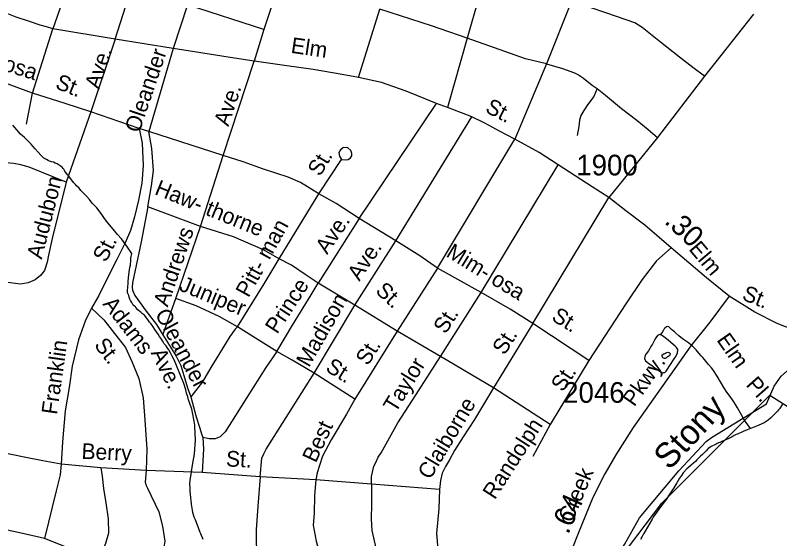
# Model space of a CAD drawing. Extents: x 2206922 to 2357709, y 510027 to 673830.
# Drawn here: x 2303373 to 2307997, y 589115 to 592281 of the extents above; entities that cross this region are included whole.
import ezdxf

# ---------------------------------------------------------------- set-up
doc = ezdxf.new("R2010")
doc.units = 0
for name, color, linetype in [('Exist Boundary Land Use Reservation Military US Department of Defense', 7, 'Continuous'), ('Exist Hydrographic Creek Single Shore', 7, 'Continuous'), ('Exist Hydrographic Creek Single Shore Label', 7, 'Continuous'), ('Exist Hydrographic Misc Water Feature', 7, 'Continuous'), ('Exist Road Non-System Type 51', 7, 'Continuous'), ('Exist Road Non-System Type 51 Label', 7, 'Continuous'), ('Exist Road Secondary Mileage Hundredths English Label', 7, 'Continuous'), ('Exist Road Secondary Type 51 Attributed', 7, 'Continuous'), ('Exist Road Secondary Type 51 Label', 7, 'Continuous'), ('Exist Road Secondary Type 51 Number Label', 7, 'Continuous')]:
    doc.layers.add(name, color=color, linetype=linetype)

msp = doc.modelspace()

# ---------------------------------------------------------------- linework, layer by layer
at = {"layer": 'Exist Boundary Land Use Reservation Military US Department of Defense'}
msp.add_lwpolyline([(2304054.8, 583406.8), (2304081.8, 583449.8), (2304228.5, 583653.7), (2304261.1, 583865.7), (2304212.2, 584330.6), (2304253, 584624.2), (2304701.2, 585260.3), (2304758.3, 585398.9), (2305341, 586071.8), (2305504, 586373.5), (2305846.3, 586813.9), (2306213.1, 587172.8), (2306441.3, 587482.7), (2306620.6, 587833.4), (2306751, 588208.5), (2306901.7, 588759), (2306975.1, 588922.1), (2307284.8, 589329.9), (2307936.8, 589982.4), (2308042.7, 589917.1), (2308757, 590204.6)], dxfattribs=at)
at = {"layer": 'Exist Hydrographic Creek Single Shore'}
msp.add_lwpolyline([(2306402, 587399.1), (2306663.1, 587951), (2306882.1, 588478.4), (2306985, 588955.1), (2307059, 589079.5), (2307148, 589240.6), (2307387.1, 589525.9), (2307552.2, 589703.2), (2307585.2, 589727.5), (2307916.2, 589931.2), (2307964.1, 590038.2), (2308005.1, 590098.9), (2308163.6, 590236.8), (2308219.6, 590327.2), (2308245.9, 590434.7), (2308440.1, 590736.7), (2308671.2, 590929.8), (2309166.1, 591409.2), (2309239.1, 591510.7), (2309304.1, 591720), (2309316, 592143.8), (2309587.1, 592456.7)], dxfattribs=at)
at = {"layer": 'Exist Hydrographic Misc Water Feature'}
for points in [[(2304078.4, 590544.2), (2304070, 590556.4), (2304066.1, 590564.3), (2304061.8, 590576.3), (2304059.5, 590586.3), (2304053.8, 590598.1), (2304051.5, 590604.2), (2304051.5, 590611.9), (2304053.2, 590640), (2304055, 590656), (2304056.9, 590671.9), (2304060.6, 590709.9), (2304062.6, 590724.2), (2304064.2, 590742.2), (2304066.1, 590756.1), (2304069.8, 590770.1), (2304071.4, 590798.3), (2304071.2, 590812.1), (2304078.8, 590840.1), (2304048.3, 590884.1), (2304015.9, 590929.5), (2303991.7, 590955), (2303965.6, 590987), (2303933, 591026.3), (2303912.7, 591052.5), (2303892.6, 591081.9), (2303866.4, 591115.8), (2303837.7, 591145.3), (2303821.3, 591167.3), (2303803.8, 591186.9), (2303785.6, 591204.7), (2303769, 591220.5), (2303758.9, 591234.6), (2303742.5, 591248.5), (2303736.8, 591256.3), (2303730.8, 591262.4), (2303726.3, 591268.3), (2303696.4, 591307.7), (2303690, 591315.6), (2303673.6, 591337.5), (2303666, 591349.6), (2303663.6, 591353.6), (2303657.6, 591361.4), (2303645.5, 591369.3), (2303639.6, 591375.1), (2303625.6, 591382.9), (2303613.5, 591386.7), (2303603.5, 591392.7), (2303593, 591394.7), (2303579.3, 591398.4), (2303571.5, 591402.4), (2303561.5, 591408.3), (2303544.9, 591416.1), (2303527, 591433.8), (2303510.8, 591453.7), (2303492.8, 591473.4), (2303480.1, 591489.5), (2303468.6, 591501.4), (2303450.1, 591521.2), (2303428, 591540.8), (2303405.6, 591562.4), (2303383.1, 591588.5), (2303359.3, 591616)], [(2304509.6, 589109.8), (2304495.3, 589143.5), (2304491, 589151.5), (2304482.8, 589175.5), (2304462.3, 589229.2), (2304456.1, 589245.2), (2304447.9, 589273.1), (2304445.6, 589286.9), (2304439.3, 589323.1), (2304437, 589345), (2304434.8, 589362.7), (2304432.5, 589385), (2304430.5, 589402.7), (2304430.1, 589420.6), (2304429.7, 589447), (2304431.9, 589465), (2304433.5, 589483), (2304437.2, 589502.7), (2304439.1, 589520.7), (2304446.5, 589571), (2304456.3, 589627.2), (2304459.6, 589657), (2304461.2, 589684.8), (2304463.1, 589710.9), (2304460.6, 589753), (2304460.6, 589760.7), (2304460.4, 589766.9), (2304460.2, 589781.1), (2304460.2, 589789.2), (2304460.2, 589800.9), (2304455.9, 589826.7), (2304445, 589878.7), (2304441.1, 589898.7), (2304426.6, 589938.6), (2304420.2, 589954.6), (2304416.3, 589972.2), (2304409.8, 589994.3), (2304403.8, 590016.2), (2304393.4, 590053.9), (2304385.4, 590073.8), (2304379, 590087.7), (2304343.9, 590173.3), (2304338, 590187.6), (2304329.8, 590205.4), (2304321.6, 590219.3), (2304311.1, 590239), (2304301.3, 590256.7), (2304291, 590270.9), (2304284.9, 590280.7), (2304274.6, 590292.8), (2304266.8, 590306.6), (2304256.6, 590322.3), (2304246.5, 590338.4), (2304238.1, 590352.2), (2304228.3, 590366.3), (2304218.2, 590380), (2304207.6, 590395.7), (2304193.4, 590415.7), (2304185.8, 590425.4), (2304179.1, 590433.7), (2304171.3, 590445.4), (2304164.9, 590453.3), (2304154.9, 590467.4), (2304149.1, 590471.1), (2304143, 590475.2), (2304139.1, 590479.1), (2304134.6, 590483), (2304128.8, 590487.1), (2304114.7, 590498.9), (2304102.6, 590512.6), (2304100.7, 590516.5), (2304094.6, 590520.7), (2304086.4, 590528.4), (2304078.4, 590544.2)], [(2307820.4, 589781.3), (2307787.6, 589826.7), (2307777.9, 589842.8), (2307749.2, 589892.6), (2307741, 589906.3), (2307728.9, 589926), (2307718.9, 589942.1), (2307710.7, 589953.9), (2307690.6, 589983.7), (2307678.1, 590001.4), (2307659.8, 590029.3), (2307645.5, 590053.3), (2307639.5, 590063.2), (2307619.2, 590097), (2307596.7, 590132.5), (2307592.6, 590138.8), (2307584.4, 590148.5), (2307566.5, 590168.2), (2307542.1, 590197.9), (2307531.9, 590210), (2307521.8, 590221.6), (2307507.5, 590237.6), (2307499.9, 590247.6), (2307491.3, 590257.4), (2307481.4, 590267.4), (2307469.3, 590279), (2307459.1, 590287), (2307444.9, 590298.9), (2307414.6, 590320.5), (2307406.6, 590326.5), (2307398.8, 590332.2), (2307386.7, 590342.1), (2307368.5, 590357.8), (2307360.5, 590365.9), (2307352.7, 590372), (2307342, 590379.7), (2307338.1, 590383.9), (2307332.2, 590389.6), (2307326, 590395.4), (2307319.9, 590397.6), (2307311.9, 590395.5), (2307302, 590387.3), (2307297.9, 590383.4), (2307294.4, 590377.1), (2307292.6, 590373.3), (2307290.5, 590369.1), (2307274.3, 590348.9)], [(2307274.3, 590348.9), (2307270.6, 590349), (2307258.3, 590344.8), (2307246.7, 590330.7), (2307238.9, 590316.5), (2307232.9, 590304.4), (2307227.2, 590292.3), (2307221.2, 590282.7), (2307203.4, 590252.1), (2307190.1, 590232.2), (2307183.9, 590224.2), (2307180.2, 590214.2), (2307178.4, 590204), (2307184.3, 590190.1), (2307202.8, 590176.3), (2307228.8, 590158.7), (2307244.6, 590147), (2307251.2, 590142.7), (2307259.2, 590137.1), (2307273.3, 590127.2), (2307287.3, 590119), (2307294.8, 590119.5), (2307301.2, 590119.3), (2307310.6, 590127.7), (2307340.6, 590173.9), (2307350.4, 590189.8), (2307353.9, 590195.8), (2307358.4, 590202), (2307364.4, 590210), (2307377.9, 590238), (2307379.3, 590244.3), (2307381.6, 590252.1), (2307381.6, 590260.2), (2307373.4, 590272.3), (2307365.4, 590280), (2307353.1, 590290), (2307337.1, 590303.8), (2307322.9, 590315.6), (2307312.7, 590323.6), (2307288.9, 590341.1), (2307282.7, 590345.2), (2307274.3, 590348.9)], [(2307295.9, 590233.3), (2307301.8, 590235.2), (2307307.6, 590239.7), (2307313.9, 590241.6), (2307319.9, 590243.5), (2307325.4, 590241.9), (2307329.7, 590239.6), (2307333.8, 590235.7), (2307332.2, 590225.8), (2307326, 590219.5), (2307320.3, 590215.5), (2307316.2, 590213.7), (2307311.9, 590211.5), (2307308.2, 590207.5), (2307304.1, 590205.3), (2307300.2, 590205.5), (2307294.2, 590207.2), (2307290.3, 590209.4), (2307288.1, 590213.4), (2307286, 590219.4), (2307285.8, 590223.1), (2307286, 590227.1), (2307295.9, 590233.3)], [(2308014.6, 589929.3), (2307995.1, 589901), (2307988.9, 589895), (2307983.4, 589886.9), (2307977.3, 589880.9), (2307941.4, 589844.5), (2307928, 589832.4), (2307915.9, 589824.4), (2307902.2, 589816), (2307888.1, 589810), (2307865.9, 589799.6), (2307826.3, 589783.2), (2307820.4, 589781.3)], [(2307820.4, 589781.3), (2307800.7, 589772.9), (2307774.9, 589762.5), (2307741, 589748.2), (2307732.6, 589744.2), (2307721.1, 589738.3), (2307709, 589731.9), (2307697.4, 589726), (2307685.3, 589719.7), (2307675.2, 589715.5), (2307661.5, 589709.5), (2307647.3, 589703.5), (2307635.6, 589697.1), (2307627.6, 589695.1), (2307619.6, 589691), (2307611.9, 589686.9), (2307599.8, 589680.7), (2307591.3, 589676.6), (2307581.7, 589672.8), (2307573.9, 589666.7), (2307564.1, 589660.5), (2307552.4, 589646.4), (2307538, 589632.3), (2307530.4, 589624.2), (2307518.6, 589614.2), (2307506.7, 589601.8), (2307496.6, 589592), (2307486.8, 589581.7), (2307474.9, 589571.7), (2307460.9, 589559.6), (2307444.9, 589545.4), (2307435.1, 589537.1), (2307413.6, 589512.8), (2307402.1, 589496.7), (2307391.8, 589480.8), (2307374.4, 589452.6), (2307356.6, 589422.5), (2307337.1, 589392.1), (2307325.2, 589374.1), (2307311.5, 589353.8), (2307297.9, 589335.6), (2307285.4, 589319.6), (2307269.8, 589299.6), (2307246.7, 589267.5), (2307234.1, 589249), (2307224.7, 589233.1), (2307183.7, 589160.6), (2307173.9, 589144.6), (2307164, 589128.6), (2307154.2, 589110.3)]]:
    msp.add_lwpolyline(points, dxfattribs=at)
at = {"layer": 'Exist Road Non-System Type 51'}
for p, q in [((2303726.4, 592562.2), (2303599.5, 592199.4)), ((2306218.5, 592539.2), (2306106.6, 592143.1)), ((2304983.9, 592513.6), (2304876.7, 592195)), ((2303976.7, 592136.3), (2304077.2, 592449.8)), ((2306737.8, 592365.4), (2306586.6, 591987.7)), ((2304414.3, 592344.1), (2304327.5, 592080)), ((2304876.7, 592195), (2304414.3, 592344.1)), ((2305449.7, 591904.6), (2305577.4, 592316.9)), ((2307839.3, 592287.7), (2307542.2, 591912)), ((2303477.4, 591809.7), (2303599.5, 592199.4)), ((2303976.7, 592136.3), (2303599.5, 592199.4)), ((2304876.7, 592195), (2304817.9, 592003.4)), ((2303976.7, 592136.3), (2303829.7, 591695.7)), ((2304327.5, 592080), (2303976.7, 592136.3)), ((2306106.6, 592143.1), (2305987.7, 591722.2)), ((2304327.5, 592080), (2304181.1, 591577.4)), ((2304630.6, 591432.6), (2304817.9, 592003.4)), ((2306586.6, 591987.7), (2306393.9, 591532.3)), ((2307542.2, 591912), (2307258.3, 591541.4)), ((2303477.4, 591809.7), (2303307.6, 591872.5)), ((2303440.2, 591622.4), (2303477.4, 591809.7)), ((2305453.1, 591051), (2305921.3, 591746.1)), ((2305987.7, 591722.2), (2305921.3, 591746.1)), ((2303829.7, 591695.7), (2303680.9, 591272.2)), ((2304123.2, 591596.2), (2303829.7, 591695.7)), ((2305674.4, 590916.4), (2306134.2, 591666)), ((2304181.1, 591577.4), (2304123.2, 591596.2)), ((2304630.6, 591432.6), (2304181.1, 591577.4)), ((2305927.3, 590752), (2306393.9, 591532.3)), ((2307258.3, 591541.4), (2306963.5, 591178.7)), ((2304493.5, 591004.1), (2304630.6, 591432.6)), ((2305209.6, 591200.9), (2305346.7, 591408.1)), ((2306191.2, 590603.7), (2306657, 591376.4)), ((2304970.3, 590808.2), (2305209.6, 591200.9)), ((2306503.7, 590417.2), (2306963.5, 591178.7)), ((2304493.5, 591004.1), (2304174.2, 591122.5)), ((2305453.1, 591051), (2305205.3, 590659.9)), ((2305674.4, 590916.4), (2305453.1, 591051)), ((2304343.7, 590567.9), (2304493.5, 591004.1)), ((2305426.7, 590527.1), (2305674.4, 590916.4)), ((2305927.3, 590752), (2305682.1, 590370.3)), ((2306191.2, 590603.7), (2305927.3, 590752)), ((2305426.7, 590527.1), (2305205.3, 590659.9)), ((2305945.2, 590216.1), (2306191.2, 590603.7)), ((2304265.3, 590348.2), (2304343.7, 590567.9)), ((2305180.6, 590115.6), (2305426.7, 590527.1)), ((2305682.1, 590370.3), (2305426.7, 590527.1)), ((2306503.7, 590417.2), (2306265.3, 590027)), ((2306842.6, 590192.3), (2306503.7, 590417.2)), ((2305682.1, 590370.3), (2305427.5, 589958.8)), ((2305945.2, 590216.1), (2305682.1, 590370.3)), ((2306265.3, 590027), (2305945.2, 590216.1)), ((2306842.6, 590192.3), (2306609.3, 589805.5)), ((2305427.5, 589958.8), (2305180.6, 590115.6)), ((2306609.3, 589805.5), (2306265.3, 590027)), ((2306609.3, 589805.5), (2306503.5, 589611.4)), ((2303891.3, 589544), (2303651.2, 589566.2)), ((2304164, 589527.8), (2303891.3, 589544)), ((2304503.5, 589515), (2304164, 589527.8)), ((2304854.6, 589489.4), (2304503.5, 589515)), ((2305191.8, 589471.9), (2304854.6, 589489.4)), ((2305528.4, 589445.7), (2305191.8, 589471.9)), ((2305939.4, 589412.6), (2305528.4, 589445.7)), ((2303878.3, 588986.6), (2303550.4, 589115.3))]:
    msp.add_line(p, q, dxfattribs=at)
for points in [[(2307542.2, 591912), (2307470.7, 591964.8), (2307390.7, 592027.9), (2307276.6, 592118.2), (2307164.2, 592206.8), (2307119.9, 592234), (2306951.3, 592293.7), (2306737.8, 592365.4)], [(2303599.5, 592199.4), (2303561.1, 592209.9), (2303524.7, 592220.7), (2303459.4, 592243), (2303378, 592269.8), (2303288.5, 592305.9)], [(2306106.6, 592143.1), (2305890.7, 592216.3), (2305577.4, 592316.9)], [(2306586.6, 591987.7), (2306460.3, 592017.8), (2306271.3, 592084.3), (2306106.6, 592143.1)], [(2304817.9, 592003.4), (2304673.2, 592025.5), (2304456.9, 592059.6), (2304327.5, 592080)], [(2305449.7, 591904.6), (2305350.9, 591923.3), (2305175.5, 591952.3), (2305015.4, 591974.4), (2304817.9, 592003.4)], [(2306586.6, 591987.7), (2306682.5, 591959.1), (2306755.7, 591931.8), (2306779.6, 591919.9), (2306810.2, 591901.1), (2306863, 591858.5), (2306891.9, 591838.1)], [(2305921.3, 591746.1), (2305737.4, 591821.1), (2305587.6, 591873.9), (2305449.7, 591904.6)], [(2306891.9, 591838.1), (2306873.2, 591790.4), (2306834, 591739.3), (2306811.9, 591705.2), (2306793.2, 591674.5), (2306786.4, 591645.6), (2306781.3, 591608.1), (2306772.7, 591553.6)], [(2306891.9, 591838.1), (2306943, 591797.2), (2307040.1, 591717.1), (2307132, 591645.6), (2307201.9, 591589.4), (2307258.3, 591541.4)], [(2303829.7, 591695.7), (2303675.6, 591747.4), (2303477.4, 591809.7)], [(2306134.2, 591666), (2306072.9, 591691.6), (2305987.7, 591722.2)], [(2306393.9, 591532.3), (2306302.8, 591579.1), (2306212.5, 591628.5), (2306134.2, 591666)], [(2304123.2, 591596.2), (2304140.2, 591507.6), (2304147.6, 591373.1), (2304138.8, 591265.1), (2304117.9, 591163.1), (2304095, 591060.7), (2304070, 590978.5), (2304038.8, 590904.2), (2303988, 590803.7), (2303933.1, 590697.3), (2303878.3, 590586.7), (2303835.1, 590508.3)], [(2304174.2, 591122.5), (2304198.1, 591248.6), (2304208.3, 591342.3), (2304199.8, 591475.2), (2304181.1, 591577.4)], [(2306657, 591376.4), (2306542.9, 591451.3), (2306393.9, 591532.3)], [(2305346.7, 591408.1), (2305368.8, 591406.4), (2305386.7, 591408.6), (2305400.5, 591418.7), (2305408.4, 591430.8), (2305408.2, 591444.8), (2305402.1, 591462.6), (2305383.9, 591478.5), (2305358, 591480.2), (2305340.1, 591466.1), (2305330.2, 591449.9), (2305334.5, 591428.1), (2305346.7, 591408.1)], [(2305209.6, 591200.9), (2305098, 591269.9), (2305023.1, 591300.6), (2304875, 591350), (2304751.5, 591393.4), (2304630.6, 591432.6)], [(2303680.9, 591272.2), (2303596, 590931.4), (2303575.1, 590829), (2303566.9, 590787.1), (2303550.8, 590737.1), (2303525.2, 590706.8), (2303493.7, 590681.2), (2303450.7, 590661.5), (2303404.1, 590654.5), (2303327.4, 590664.9), (2303277.4, 590689.4), (2303246, 590718.5), (2303225.1, 590762.7), (2303214.6, 590798.7), (2303228.6, 590887.1), (2303264, 591141.3), (2303267.5, 591315.8), (2303264, 591391.5)], [(2303680.9, 591272.2), (2303456.5, 591363), (2303406.5, 591375.8), (2303365.2, 591384.5), (2303264, 591391.5)], [(2306963.5, 591178.7), (2306863, 591243.5), (2306657, 591376.4)], [(2305453.1, 591051), (2305315.1, 591141.3), (2305209.6, 591200.9)], [(2304174.2, 591122.5), (2304135.1, 590911.3), (2304083.1, 590661.7), (2304079.7, 590636.1), (2304081.4, 590619.1), (2304096.8, 590585), (2304164.9, 590491.3), (2304227.9, 590409.5), (2304265.3, 590348.2)], [(2304970.3, 590808.2), (2304875, 590862.7), (2304692.8, 590941.1), (2304493.5, 591004.1)], [(2305927.3, 590752), (2305820, 590825.2), (2305674.4, 590916.4)], [(2307339.6, 590874), (2307251, 590795.6), (2307164.4, 590682.9), (2307065.6, 590536.4), (2306842.6, 590192.3)], [(2304716.6, 590395.9), (2304878.4, 590656.5), (2304970.3, 590808.2)], [(2305205.3, 590659.9), (2305127, 590712.8), (2305043.5, 590769), (2304970.3, 590808.2)], [(2304955, 590247.6), (2305049.7, 590405.5), (2305162.7, 590590.1), (2305205.3, 590659.9)], [(2306503.7, 590417.2), (2306367.5, 590504.1), (2306191.2, 590603.7)], [(2304716.6, 590395.9), (2304605.9, 590458.9), (2304466.3, 590523.6), (2304343.7, 590567.9)], [(2303835.1, 590508.3), (2303795.4, 590431.3), (2303755.4, 590317.6), (2303717, 590159.3), (2303698.4, 590029.1), (2303675.9, 589888.9), (2303659.4, 589699.9), (2303651.2, 589566.2)], [(2303835.1, 590508.3), (2303907.9, 590439), (2303995, 590328.1), (2304039.5, 590270.7), (2304078.5, 590187.1), (2304119.5, 590083.5), (2304146.9, 589966), (2304156.3, 589832.1), (2304168.2, 589656.4), (2304164, 589527.8)], [(2304716.6, 590395.9), (2304704.1, 590382.3), (2304671.5, 590338), (2304604.1, 590229.9), (2304557, 590150.2), (2304505.8, 590064.1), (2304434.9, 589973.3)], [(2304955, 590247.6), (2304825.6, 590327.7), (2304716.6, 590395.9)], [(2304265.3, 590348.2), (2304345.4, 590218.7), (2304373.8, 590162.9), (2304392.9, 590102), (2304414, 590028), (2304434.9, 589973.3)], [(2304955, 590247.6), (2304887.8, 590149.6), (2304773.8, 589968.1), (2304705.8, 589859.3), (2304643, 589761.6), (2304611.6, 589731.4), (2304581.4, 589719.7), (2304545.3, 589718.6), (2304508.1, 589727.9)], [(2305180.6, 590115.6), (2305047.8, 590194), (2304955, 590247.6)], [(2305528.4, 589445.7), (2305528, 589490.3), (2305534.8, 589517.6), (2305541.6, 589553.4), (2305553.5, 589575.5), (2305568.9, 589607.9), (2305585.9, 589635.1), (2305688.1, 589815.7), (2305798.7, 589986.1), (2305945.2, 590216.1)], [(2304854.6, 589489.4), (2304865.1, 589602.2), (2304875.6, 589629), (2304890.7, 589656.9), (2305180.6, 590115.6)], [(2306265.3, 590027), (2306151.2, 589836.2), (2306081.4, 589730.5), (2306030.3, 589648.8), (2305999.7, 589592.5), (2305975.8, 589551.6), (2305955.4, 589510.8), (2305945.2, 589466.5), (2305939.4, 589412.6)], [(2304434.9, 589973.3), (2304467.4, 589852.3), (2304489.5, 589783.7), (2304498.8, 589748.8), (2304508.1, 589727.9)], [(2305427.5, 589958.8), (2305376.7, 589868.6), (2305283.7, 589713.9), (2305231.3, 589615), (2305212.7, 589556.9), (2305199.9, 589513.8), (2305191.8, 589471.9)], [(2303651.2, 589566.2), (2303539.2, 589585), (2303427.4, 589607.4), (2303298.9, 589635.3), (2303226.2, 589663.3), (2303173.1, 589696.9), (2303069.8, 589769.6), (2303036.2, 589800.3)], [(2304508.1, 589727.9), (2304511.6, 589656.9), (2304503.5, 589515)], [(2303651.2, 589566.2), (2303644.2, 589501), (2303619.8, 589404.5), (2303550.4, 589115.3)], [(2303891.3, 589544), (2303898.8, 589493.7), (2303906.2, 589419.1), (2303920.2, 589331.5), (2303936, 589234.6), (2303937.8, 589148.1), (2303919.3, 589085.4), (2303878.3, 588986.6)], [(2304164, 589527.8), (2304158.7, 589457.4), (2304164.8, 589437.6), (2304172.7, 589420.2), (2304242.3, 589277.3), (2304263.1, 589191.7), (2304278, 589099.9), (2304268.6, 589039.2), (2304250, 588974), (2304210.5, 588871.6)], [(2304854.6, 589489.4), (2304840.7, 589312.5), (2304830.2, 589168.3), (2304830.2, 589081), (2304841.2, 589008.3), (2304877.3, 588912.9), (2304895.3, 588848.4), (2304897.1, 588778), (2304892.4, 588737.3), (2304884.3, 588709.3), (2304863.3, 588646.5)], [(2305191.8, 589471.9), (2305183.7, 589375.4), (2305180.2, 589268.3), (2305175.5, 589197.4), (2305193, 589100.8), (2305258.1, 588862.3), (2305264.5, 588831.5), (2305268, 588800.1), (2305264.5, 588762.9), (2305254, 588712.6), (2305229, 588641.3), (2305187.7, 588538.3)], [(2305528.4, 589445.7), (2305527.2, 589325.9), (2305524.9, 589232.9), (2305530.7, 589165.4), (2305554.6, 589057.8), (2305587.1, 588919.3), (2305612.7, 588818.1), (2305615, 588743.7), (2305609.2, 588670.4), (2305597.6, 588612.2), (2305533.1, 588418.5)], [(2303550.4, 589115.3), (2303498.2, 589127.4), (2303372, 589156.1), (2303175.7, 589196), (2302958, 589232.7), (2302739.5, 589274.2), (2302458.6, 589318.5), (2302318.1, 589337.9), (2302064, 589368.8), (2301887.3, 589390.8)], [(2305939.4, 589412.6), (2305934.8, 589298.6), (2305920.8, 589146.2), (2305930.7, 589028.1), (2305957.5, 588924.6), (2305973.1, 588851.9), (2305980.1, 588753), (2305974.3, 588669.2), (2305968.5, 588615.7), (2305932.5, 588504), (2305894.7, 588397.6), (2305863.3, 588303.3)]]:
    msp.add_lwpolyline(points, dxfattribs=at)
at = {"layer": 'Exist Road Secondary Type 51 Attributed'}
for points in [[(2307692, 590582.6), (2307554.1, 590693.4), (2307339.6, 590874), (2307181.2, 591012), (2307065.4, 591098.9), (2306963.5, 591178.7)], [(2307692, 590582.6), (2307574.4, 590425.3), (2307459.9, 590281.6), (2307111.1, 589788.4), (2307005.2, 589622), (2306939, 589508), (2306866.9, 589364.9), (2306777.9, 589145.6), (2306683.6, 588906.2), (2306646.5, 588794.3), (2306478.4, 588373.7), (2306427.6, 588237.8), (2306421.9, 588231.4), (2306382.2, 588121.8)], [(2308131, 590357.1), (2307981.5, 590417.4), (2307847, 590485.5), (2307692, 590582.6)]]:
    msp.add_lwpolyline(points, dxfattribs=at)

# ---------------------------------------------------------------- texts
at = {"layer": 'Exist Hydrographic Creek Single Shore Label'}
msp.add_text('Stony', height=150, rotation=47.0495, dxfattribs=at).set_placement((2307329.7, 589524.2))
at = {"layer": 'Exist Road Non-System Type 51 Label'}
for s, rotation, p in [('Elm', 351.48, (2305036.5, 592054.4)), ('Mimosa', 342.5102, (2303065, 592020.9)), ('Oleander', 71.2609, (2304122.8, 591564.8)), ('Ave.', 71.5571, (2303880.3, 591828.6)), ('St.', 338.177, (2303609.3, 591841)), ('Ave.', 71.6168, (2304662.3, 591604.3)), ('St.', 332.8364, (2306209.9, 591697.9)), ('St.', 58.9905, (2305216.5, 591300.8)), ('Audubon', 75.7716, (2303533.4, 590801.2)), ('Haw- thorne', 337.9433, (2304210.5, 591200.3)), ('Pitt- man', 61.0726, (2304783.6, 590568.5)), ('Ave.', 55.535, (2305259.3, 590830.2)), ('Andrews', 71.2404, (2304295.4, 590511.9)), ('St.', 63.1841, (2303921.5, 590781.3)), ('Ave.', 56.2925, (2305454.3, 590668.3)), ('Mim- osa', 328.6372, (2305973.2, 590825.3)), ('Juniper', 337.5323, (2304358.6, 590618.8)), ('Prince', 56.9375, (2304957.3, 590347.9)), ('St.', 317.3444, (2305546.3, 590607.2)), ('Adams', 307.7851, (2303898.3, 590533.2)), ('Madison', 60.4152, (2305149.7, 590146.6)), ('Oleander', 298.2188, (2304216, 590475.1)), ('St.', 328.3152, (2306611, 590439.8)), ('St.', 57.543, (2305975.7, 590347.8)), ('St.', 58.0347, (2306332.8, 590220.1)), ('Elm', 305.091, (2307612.3, 590316.5)), ('St.', 307.7851, (2303846.3, 590284.6)), ('Franklin', 81.8689, (2303624.8, 589862)), ('St.', 58.085, (2305506, 590156.6)), ('Ave.', 296.0419, (2304191.6, 590239.5)), ('St.', 328.2431, (2305243.9, 590133.4)), ('Taylor', 58.519, (2305673.5, 589871.3)), ('St.', 56.0616, (2306684.9, 589997.4)), ('Pl.', 311.5398, (2307788.7, 590043.8)), ('Claiborne', 58.982, (2305882.3, 589466.9)), ('Best', 65.0759, (2305190.8, 589568.9)), ('Randolph', 57.2089, (2306273.5, 589346.6)), ('Berry', 357.4519, (2303772.4, 589598)), ('St.', 356.8769, (2304646.1, 589552.8))]:
    msp.add_text(s, height=95, rotation=rotation, dxfattribs=at).set_placement(p)
at = {"layer": 'Exist Road Secondary Mileage Hundredths English Label'}
for s, rotation, p in [('.30', 316.6752, (2307294.2, 591027.9)), ('.64', 65.9067, (2306717, 589136.8))]:
    msp.add_text(s, height=125, rotation=rotation, dxfattribs=at).set_placement(p)
at = {"layer": 'Exist Road Secondary Type 51 Label'}
for s, rotation, p in [('Elm', 310.1769, (2307442.8, 590865)), ('St.', 338.0785, (2307763.4, 590562.6)), ('Pkwy.', 55.0699, (2307117.4, 589908.6)), ('Creek', 67.0238, (2306740.8, 589206.7))]:
    msp.add_text(s, height=95, rotation=rotation, dxfattribs=at).set_placement(p)
at = {"layer": 'Exist Road Secondary Type 51 Number Label'}
for s, p in [('1900', (2306766.5, 591312.2)), ('2046', (2306687.1, 589937))]:
    msp.add_text(s, height=125, dxfattribs=at).set_placement(p)

doc.saveas('drawing.dxf')
